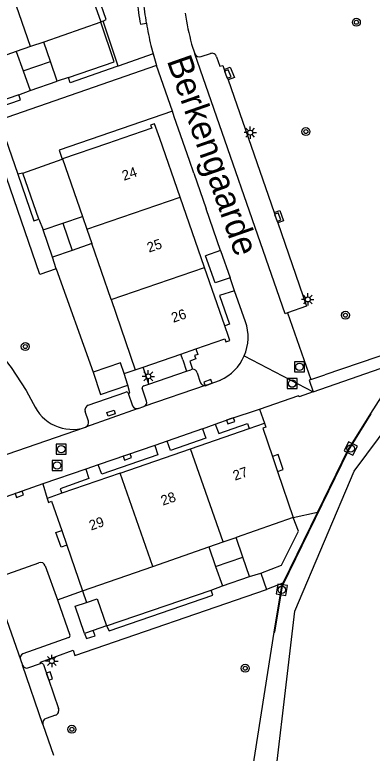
# Model space of a CAD drawing. Extents: x 136000 to 138005, y 398500 to 400500.
# Drawn here: x 137899.6 to 137935.5, y 400356.9 to 400431 of the extents above; entities that cross this region are included whole.
import ezdxf

# ---------------------------------------------------------------- set-up
doc = ezdxf.new("R2010")
doc.units = 0
for name, color, linetype in [('gg-afsc-hekwerk', 7, 'Continuous'), ('gg-anno-huisnummerreeks BGT', 7, 'Continuous'), ('gg-anno-openbare ruimte label', 7, 'Continuous'), ('gg-bbg-bijgebouw', 7, 'Continuous'), ('gg-bbg-hoofdgebouw', 7, 'Continuous'), ('gg-bbg-tussenscheiding', 7, 'Continuous'), ('gg-knt-verharding', 7, 'Continuous'), ('gg-knt-verharding nz', 7, 'Continuous'), ('gg-kntw-greppel-droge sloot', 7, 'Continuous'), ('gg-kwrk-keermuur', 7, 'Continuous'), ('gt-grn-groengrens', 7, 'Continuous'), ('gt-grn-weggrens', 7, 'Continuous'), ('gt-symb-boom', 7, 'Continuous'), ('gt-symb-kolk', 7, 'Continuous'), ('gt-symb-kolk center center', 7, 'Continuous'), ('gt-symb-lichtmast', 7, 'Continuous'), ('gt-symb-rioolschacht', 7, 'Continuous')]:
    doc.layers.add(name, color=color, linetype=linetype)

# ---------------------------------------------------------------- blocks, each defined once
blk = doc.blocks.new('gt0-BOOM')
at = {"layer": 'gt-symb-boom'}
for radius in [0.4, 0.2]:
    blk.add_circle((0, 0), radius, dxfattribs=at)
blk = doc.blocks.new('gt0-KOLK')
at = {"layer": 'gt-symb-kolk'}
blk.add_lwpolyline([(0, 0), (0.375, 0), (0.375, 0.4), (-0.375, 0.4), (-0.375, 0), (0, 0)], dxfattribs=at)
blk = doc.blocks.new('gt0-LMAST')
at = {"layer": 'gt-symb-lichtmast'}
for p, q in [((-0.182, 0.173), (-0.447, 0.438)), ((-0.005, 0.246), (-0.005, 0.621)), ((0.172, 0.173), (0.437, 0.438)), ((-0.255, -0.004), (-0.63, -0.004)), ((-0.182, -0.181), (-0.447, -0.446)), ((-0.005, -0.254), (-0.005, -0.629)), ((0.437, -0.446), (0.172, -0.181)), ((0.245, -0.004), (0.62, -0.004))]:
    blk.add_line(p, q, dxfattribs=at)
blk.add_circle((-0.005, -0.004), 0.25, dxfattribs=at)
blk = doc.blocks.new('gt0-RS')
at = {"layer": 'gt-symb-rioolschacht'}
blk.add_lwpolyline([(-0.5, -0.5), (0.5, -0.5), (0.5, 0.5), (-0.5, 0.5)], close=True, dxfattribs=at)
blk.add_circle((0, 0), 0.375, dxfattribs=at)
blk = doc.blocks.new('gt0-KOLKCC')
at = {"layer": 'gt-symb-kolk center center'}
blk.add_lwpolyline([(-0.375, 0.2), (0.375, 0.2), (0.375, -0.2), (-0.375, -0.2)], close=True, dxfattribs=at)

msp = doc.modelspace()

# ---------------------------------------------------------------- linework, layer by layer
at = {"layer": 'gg-afsc-hekwerk'}
for p, q in [((137909.626, 400426.292), (137908.282, 400430.26)), ((137905.027, 400424.716), (137909.626, 400426.292)), ((137900.048, 400422.972), (137889.542, 400419.419)), ((137900.468, 400415.113), (137904.405, 400416.521)), ((137904.405, 400416.521), (137904.44, 400416.533)), ((137902.053, 400410.502), (137900.468, 400415.113)), ((137903.804, 400405.514), (137907.496, 400395.11)), ((137910.602, 400394.977), (137911.711, 400395.355)), ((137906.44, 400373.172), (137906.838, 400372.011)), ((137908.848, 400369.659), (137919.338, 400373.246))]:
    msp.add_line(p, q, dxfattribs=at)
msp.add_lwpolyline([(137924.315, 400374.944), (137926.389, 400375.731), (137928.08, 400379.146), (137927.576, 400380.535)], dxfattribs=at)
at = {"layer": 'gg-bbg-bijgebouw'}
for p, q in [((137903.218, 400426.307), (137902.55, 400428.277)), ((137899.801, 400427.326), (137900.493, 400425.373)), ((137903.886, 400424.337), (137903.218, 400426.307)), ((137900.493, 400425.373), (137901.184, 400423.42)), ((137901.184, 400423.42), (137903.886, 400424.337)), ((137904.454, 400410.08), (137906.422, 400410.752)), ((137902.485, 400409.408), (137904.454, 400410.08)), ((137903.424, 400406.66), (137902.485, 400409.408)), ((137907.374, 400408.048), (137905.399, 400407.354)), ((137905.399, 400407.354), (137903.424, 400406.66)), ((137910.994, 400393.828), (137910.602, 400394.977)), ((137922.516, 400376.562), (137921.842, 400378.529)), ((137919.092, 400377.58), (137919.78, 400375.62)), ((137923.191, 400374.594), (137922.516, 400376.562)), ((137919.78, 400375.62), (137920.467, 400373.66)), ((137920.467, 400373.66), (137923.191, 400374.594)), ((137907.512, 400369.201), (137906.625, 400368.897)), ((137908.848, 400369.659), (137907.512, 400369.201))]:
    msp.add_line(p, q, dxfattribs=at)
for points in [[(137910.602, 400394.977), (137910.233, 400396.06), (137907.496, 400395.11)], [(137907.496, 400395.11), (137908.257, 400392.879), (137910.994, 400393.828)], [(137906.625, 400368.897), (137905.689, 400371.617), (137906.838, 400372.011)], [(137906.838, 400372.011), (137907.912, 400372.379), (137908.848, 400369.659)]]:
    msp.add_lwpolyline(points, dxfattribs=at)
at = {"layer": 'gg-bbg-hoofdgebouw'}
for p, q in [((137906.693, 400434.814), (137908.27, 400430.295)), ((137908.282, 400430.26), (137902.55, 400428.277)), ((137908.27, 400430.295), (137908.282, 400430.26)), ((137899.801, 400427.326), (137894.192, 400425.386)), ((137914.18, 400418.589), (137913.665, 400420.075)), ((137910.474, 400418.622), (137908.955, 400418.096)), ((137908.955, 400418.096), (137904.44, 400416.533)), ((137916.227, 400412.688), (137914.18, 400418.589)), ((137904.44, 400416.533), (137906.422, 400410.752)), ((137918.672, 400405.636), (137916.227, 400412.688)), ((137909.298, 400402.418), (137907.374, 400408.048)), ((137920.708, 400399.766), (137918.672, 400405.636)), ((137909.298, 400402.418), (137911.711, 400395.355)), ((137921.079, 400398.698), (137920.708, 400399.766)), ((137916.282, 400396.944), (137917.808, 400397.474)), ((137912.508, 400395.632), (137916.282, 400396.944)), ((137911.711, 400395.355), (137912.508, 400395.632)), ((137923.156, 400389.483), (137924.682, 400390.013)), ((137917.27, 400387.44), (137923.156, 400389.483)), ((137910.222, 400384.994), (137917.27, 400387.44)), ((137925.475, 400386.658), (137925.994, 400385.147)), ((137910.222, 400384.994), (137904.364, 400382.961)), ((137925.994, 400385.147), (137927.576, 400380.535)), ((137904.364, 400382.961), (137902.883, 400382.447)), ((137927.576, 400380.535), (137921.842, 400378.529)), ((137904.349, 400379.238), (137904.865, 400377.743)), ((137904.865, 400377.743), (137906.44, 400373.172)), ((137913.485, 400375.627), (137919.092, 400377.58)), ((137906.44, 400373.172), (137913.485, 400375.627))]:
    msp.add_line(p, q, dxfattribs=at)
for points in [[(137913.665, 400420.075), (137913.268, 400419.938), (137913.376, 400419.626), (137910.474, 400418.622)], [(137917.808, 400397.474), (137920.709, 400398.484), (137920.822, 400398.163), (137921.216, 400398.302), (137921.079, 400398.698)], [(137924.682, 400390.013), (137924.823, 400389.606), (137924.502, 400389.495), (137925.475, 400386.658)], [(137902.883, 400382.447), (137903.021, 400382.049), (137903.342, 400382.161), (137904.349, 400379.238)]]:
    msp.add_lwpolyline(points, dxfattribs=at)
at = {"layer": 'gg-bbg-tussenscheiding'}
for p, q in [((137901.237, 400427.823), (137897.998, 400437.195)), ((137902.55, 400428.277), (137901.237, 400427.823)), ((137901.237, 400427.823), (137899.801, 400427.326)), ((137900.493, 400425.373), (137903.218, 400426.307)), ((137906.871, 400409.476), (137916.227, 400412.688)), ((137906.422, 400410.752), (137906.871, 400409.476)), ((137904.454, 400410.08), (137905.399, 400407.354)), ((137906.871, 400409.476), (137907.374, 400408.048)), ((137909.298, 400402.418), (137918.672, 400405.636)), ((137920.532, 400378.077), (137917.27, 400387.44)), ((137913.485, 400375.627), (137910.222, 400384.994)), ((137919.092, 400377.58), (137920.532, 400378.077)), ((137920.532, 400378.077), (137921.842, 400378.529)), ((137919.78, 400375.62), (137922.516, 400376.562))]:
    msp.add_line(p, q, dxfattribs=at)
at = {"layer": 'gg-knt-verharding'}
for p, q in [((137908.499, 400430.375), (137908.27, 400430.295)), ((137909.998, 400425.857), (137908.499, 400430.375)), ((137913.298, 400427.936), (137913.508, 400427.094)), ((137917.379, 400428.071), (137917.699, 400427.104)), ((137913.508, 400427.094), (137909.998, 400425.857)), ((137913.508, 400427.094), (137913.868, 400425.921)), ((137918.326, 400426.816), (137919.258, 400427.116)), ((137909.998, 400425.857), (137909.863, 400425.81)), ((137915.445, 400421.334), (137913.868, 400425.921)), ((137905.027, 400424.716), (137903.886, 400424.337)), ((137921.026, 400424.48), (137925.658, 400411.161)), ((137900.048, 400422.972), (137901.184, 400423.42)), ((137915.643, 400420.758), (137915.445, 400421.334)), ((137917.155, 400416.372), (137915.643, 400420.758)), ((137917.589, 400415.106), (137917.155, 400416.372)), ((137917.589, 400415.106), (137918.837, 400411.52)), ((137920.287, 400407.353), (137918.837, 400411.52)), ((137902.053, 400410.502), (137902.485, 400409.408)), ((137920.287, 400407.353), (137918.769, 400406.823)), ((137920.287, 400407.353), (137921.241, 400404.594)), ((137903.804, 400405.514), (137903.424, 400406.66)), ((137921.689, 400403.305), (137921.241, 400404.594)), ((137922.791, 400400.194), (137921.689, 400403.305)), ((137926.984, 400401.076), (137929.345, 400394.389)), ((137916.486, 400396.358), (137916.282, 400396.944)), ((137913.099, 400393.93), (137912.508, 400395.632)), ((137916.486, 400396.358), (137916.878, 400395.232)), ((137913.099, 400393.93), (137916.878, 400395.232)), ((137916.878, 400395.232), (137917.294, 400395.375)), ((137917.934, 400395.071), (137918.249, 400394.133)), ((137918.849, 400393.806), (137920.257, 400394.312)), ((137929.345, 400394.389), (137930.747, 400394.867)), ((137912.86, 400392.213), (137912.434, 400393.503)), ((137912.578, 400393.741), (137913.099, 400393.93)), ((137907.005, 400391.8), (137910.787, 400393.125)), ((137911.019, 400393.005), (137911.449, 400391.751)), ((137924.177, 400391.426), (137928.112, 400392.767)), ((137912.007, 400391.49), (137912.59, 400391.672)), ((137924.177, 400391.426), (137924.682, 400390.013)), ((137907.025, 400390.211), (137906.703, 400391.161)), ((137918.483, 400389.44), (137919.736, 400389.895)), ((137918.483, 400389.44), (137914.933, 400388.2)), ((137913.674, 400387.769), (137908.021, 400385.824)), ((137914.933, 400388.2), (137913.674, 400387.769)), ((137906.764, 400385.378), (137902.444, 400383.903)), ((137908.021, 400385.824), (137906.764, 400385.378)), ((137902.444, 400383.903), (137898.78, 400382.613)), ((137897.802, 400374.484), (137902.062, 400375.989)), ((137902.705, 400375.68), (137903.945, 400372.262)), ((137923.191, 400374.594), (137924.315, 400374.944)), ((137924.315, 400374.944), (137924.885, 400373.302)), ((137919.338, 400373.246), (137920.467, 400373.66)), ((137903.945, 400372.262), (137906.44, 400373.172)), ((137903.945, 400372.262), (137905.172, 400368.723)), ((137905.052, 400368.472), (137900.469, 400366.827)), ((137900.216, 400366.277), (137900.421, 400365.691)), ((137900.958, 400365.437), (137902.24, 400365.879)), ((137902.514, 400365.763), (137904.018, 400361.347)), ((137903.721, 400360.689), (137902.788, 400360.36)), ((137902.463, 400359.746), (137903.521, 400356.655))]:
    msp.add_line(p, q, dxfattribs=at)
for points in [[(137908.499, 400430.375), (137908.817, 400430.535), (137905.737, 400439.425), (137906.065, 400439.544), (137905.68, 400440.676)], [(137919.889, 400426.803), (137920.221, 400425.849), (137920.494, 400425.93), (137920.652, 400425.518)], [(137913.868, 400425.921), (137898.055, 400420.439), (137899.943, 400415.025)], [(137909.863, 400425.81), (137905.209, 400424.196), (137905.027, 400424.716)], [(137920.652, 400425.518), (137921.245, 400425.743), (137921.663, 400424.728), (137921.026, 400424.48)], [(137886.875, 400417.882), (137900.22, 400422.464), (137900.048, 400422.972)], [(137915.445, 400421.334), (137904.084, 400417.418), (137904.405, 400416.521)], [(137903.804, 400405.514), (137902.162, 400404.928), (137896.934, 400420.039), (137889.18, 400417.378), (137889.296, 400417.043)], [(137899.943, 400415.025), (137901.563, 400410.329), (137902.053, 400410.502)], [(137947.838, 400414.226), (137937.726, 400397.246), (137930.747, 400394.867)], [(137925.658, 400411.161), (137926.238, 400411.358), (137926.581, 400410.313), (137926.012, 400410.114)], [(137926.012, 400410.114), (137928.891, 400401.755), (137926.984, 400401.076)], [(137921.241, 400404.594), (137919.724, 400404.083), (137918.769, 400406.823)], [(137929.582, 400393.136), (137938.578, 400396.284), (137944.851, 400407.096)], [(137921.689, 400403.305), (137920.182, 400402.811), (137921.183, 400399.931), (137920.708, 400399.766)], [(137896.218, 400399.142), (137897.105, 400398.298), (137899.285, 400395.584), (137900.785, 400393.28), (137901.5, 400391.985)], [(137917.808, 400397.474), (137918.004, 400396.912), (137917.677, 400396.793)], [(137917.677, 400396.793), (137917.8, 400396.456), (137917.196, 400396.236), (137917.465, 400395.411)], [(137929.345, 400394.389), (137929.175, 400394.331), (137929.582, 400393.136)], [(137911.019, 400393.005), (137911.176, 400393.042), (137910.994, 400393.828)], [(137929.582, 400393.136), (137928.156, 400392.638), (137928.112, 400392.767)], [(137919.736, 400389.895), (137921.239, 400390.43), (137924.177, 400391.426)], [(137919.736, 400389.895), (137920.092, 400388.975), (137922.992, 400389.956), (137923.156, 400389.483)], [(137918.483, 400389.44), (137918.81, 400388.506), (137915.264, 400387.275), (137914.933, 400388.2)], [(137913.674, 400387.769), (137913.98, 400386.838), (137908.359, 400384.887), (137908.021, 400385.824)], [(137925.994, 400385.147), (137926.561, 400385.342), (137926.057, 400386.858), (137925.475, 400386.658)], [(137906.764, 400385.378), (137907.084, 400384.438), (137904.202, 400383.426), (137904.364, 400382.961)], [(137904.865, 400377.743), (137904.29, 400377.545), (137903.772, 400379.039), (137904.349, 400379.238)], [(137902.24, 400365.879), (137902.213, 400366.004), (137905.496, 400367.205), (137905.681, 400366.678), (137924.885, 400373.302)], [(137908.848, 400369.659), (137909.121, 400369.144), (137919.51, 400372.719), (137919.338, 400373.246)], [(137906.625, 400368.897), (137906.848, 400368.366), (137907.699, 400368.657), (137907.512, 400369.201)]]:
    msp.add_lwpolyline(points, dxfattribs=at)
for centre, radius, start, end in [((137948.913, 400436.497), 36.629, 186.30772, 189.96635), ((137948.501, 400436.351), 32.205, 189.27065, 194.89862), ((137948.991, 400436.5), 36.706, 189.94951, 193.49232), ((137918.159, 400427.279), 0.492, 200.84431, 289.8142), ((137919.421, 400426.653), 0.491, 17.83088, 109.4028), ((137918.269, 400398.655), 4.776, 336.69285, 18.798), ((137918.272, 400398.653), 4.773, 294.57366, 336.70163), ((137917.475, 400394.938), 0.473, 91.24706, 112.53025), ((137917.476, 400394.933), 0.478, 16.77608, 91.3437), ((137912.626, 400393.549), 0.197, 104.05532, 193.59328), ((137918.706, 400394.258), 0.474, 195.26438, 287.55485), ((137910.845, 400392.953), 0.182, 16.64363, 108.65662), ((137905.423, 400393.643), 4.259, 202.91232, 287.9642), ((137912.434, 400392.088), 0.444, 290.59018, 16.36448), ((137907.212, 400391.311), 0.531, 112.93763, 196.47027), ((137911.861, 400391.905), 0.44, 200.51602, 289.34906), ((137906.521, 400390.069), 0.524, 294.25373, 15.69221), ((137902.228, 400375.512), 0.505, 19.43847, 109.22739), ((137905.005, 400368.649), 0.183, 284.90695, 23.98927), ((137900.636, 400366.417), 0.443, 112.19676, 198.39838), ((137900.826, 400365.853), 0.437, 201.83222, 287.53965), ((137902.316, 400365.678), 0.215, 23.27769, 110.83082), ((137903.566, 400361.155), 0.491, 288.41761, 22.99662), ((137902.944, 400359.884), 0.501, 108.19545, 196.01858)]:
    msp.add_arc(centre, radius, start, end, dxfattribs=at)
at = {"layer": 'gg-knt-verharding nz'}
for p, q in [((137926.752, 400400.995), (137917.699, 400427.104)), ((137926.984, 400401.076), (137926.752, 400400.995)), ((137918.849, 400393.806), (137912.59, 400391.672)), ((137912.007, 400391.49), (137906.736, 400389.592)), ((137897.225, 400374.755), (137900.216, 400366.277)), ((137902.463, 400359.746), (137900.421, 400365.691))]:
    msp.add_line(p, q, dxfattribs=at)
for points in [[(137920.652, 400425.518), (137920.821, 400424.999), (137921.026, 400424.48)], [(137925.658, 400411.161), (137925.825, 400410.623), (137926.012, 400410.114)]]:
    msp.add_lwpolyline(points, dxfattribs=at)
at = {"layer": 'gg-kntw-greppel-droge sloot'}
for points in [[(137923.98, 400323.096), (137924.402, 400323.258), (137922.553, 400326.869), (137922.109, 400329.12), (137925.036, 400348.109), (137927.738, 400371.125), (137933.684, 400385.184), (137937.385, 400390.179), (137949.825, 400408.459)], [(137945.772, 400406.409), (137941.112, 400399.308), (137938.606, 400396.089), (137935.301, 400390.986)], [(137925.623, 400369.03), (137921.072, 400340.041), (137919.794, 400328.842), (137920.33, 400327.107), (137922.086, 400322.371), (137923.98, 400323.096)]]:
    msp.add_lwpolyline(points, dxfattribs=at)
at = {"layer": 'gg-kwrk-keermuur'}
msp.add_line((137929.999, 400381.071), (137926.531, 400373.93), dxfattribs=at)
for points in [[(137925.623, 400369.03), (137925.721, 400369.013), (137926.504, 400373.655), (137933.119, 400387.269), (137935.386, 400390.934), (137935.301, 400390.986)], [(137935.301, 400390.986), (137933.03, 400387.312), (137929.999, 400381.071)], [(137926.531, 400373.93), (137926.406, 400373.672), (137925.623, 400369.03)]]:
    msp.add_lwpolyline(points, dxfattribs=at)
at = {"layer": 'gt-grn-groengrens'}
for p, q in [((137912.246, 400430.055), (137912.837, 400430.158)), ((137900.468, 400415.113), (137899.943, 400415.025)), ((137902.444, 400383.903), (137902.883, 400382.447)), ((137927.576, 400380.535), (137929.999, 400381.071)), ((137926.531, 400373.93), (137924.885, 400373.302))]:
    msp.add_line(p, q, dxfattribs=at)
msp.add_arc((137949.091, 400436.526), 37.409, 186.2995, 189.9607, dxfattribs=at)
at = {"layer": 'gt-grn-weggrens'}
for p, q in [((137922.656, 400396.765), (137929.582, 400393.136)), ((137896.238, 400385.995), (137906.736, 400389.592))]:
    msp.add_line(p, q, dxfattribs=at)

# ---------------------------------------------------------------- block references
at = {"layer": 'gt-symb-boom'}
for p in [(137933.895, 400430.26), (137928.835, 400419.285), (137932.803, 400400.846), (137900.697, 400397.7), (137922.749, 400365.396), (137905.368, 400359.263)]:
    msp.add_blockref('gt0-BOOM', p, dxfattribs=at)
at = {"layer": 'gt-symb-kolk'}
for p, rotation in [((137920.821, 400424.999), -68.4937879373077), ((137925.825, 400410.623), -69.78869056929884), ((137919.099, 400393.886), 19.81557951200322), ((137921.239, 400390.43), -160.38851793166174), ((137910.871, 400386.801), -161.08015415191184), ((137900.045, 400383.058), -160.64635572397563), ((137902.926, 400364.548), -71.16695756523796)]:
    msp.add_blockref('gt0-KOLK', p, dxfattribs=dict(at, rotation=rotation))
at = {"layer": 'gt-symb-kolk center center', "rotation": 18.161882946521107}
msp.add_blockref('gt0-KOLKCC', (137909.302, 400391.005), dxfattribs=at)
at = {"layer": 'gt-symb-lichtmast'}
for p in [(137923.262, 400419.183), (137929.028, 400402.433), (137913.04, 400394.708), (137903.361, 400366.121)]:
    msp.add_blockref('gt0-LMAST', p, dxfattribs=at)
at = {"layer": 'gt-symb-rioolschacht'}
for p in [(137928.189, 400395.667), (137927.456, 400393.979), (137904.308, 400387.398), (137903.889, 400385.758)]:
    msp.add_blockref('gt0-RS', p, dxfattribs=at)
for p, rotation in [((137933.328, 400387.456), -116.18052151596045), ((137926.423, 400373.277), 80.97080115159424)]:
    msp.add_blockref('gt0-RS', p, dxfattribs=dict(at, rotation=rotation))

# ---------------------------------------------------------------- texts
at = {"layer": 'gg-anno-huisnummerreeks BGT'}
for s, p in [('24', (137910.598, 400414.341)), ('25', (137913.102, 400407.122)), ('26', (137915.543, 400400.081)), ('27', (137921.721, 400384.223)), ('28', (137914.491, 400381.713)), ('29', (137907.298, 400379.217))]:
    msp.add_text(s, height=1, rotation=19.1, dxfattribs=at).set_placement(p)
at = {"layer": 'gg-anno-openbare ruimte label'}
msp.add_text('Berkengaarde', height=2.5, rotation=289.3, dxfattribs=at).set_placement((137914.87, 400426.407))

doc.saveas('drawing.dxf')
